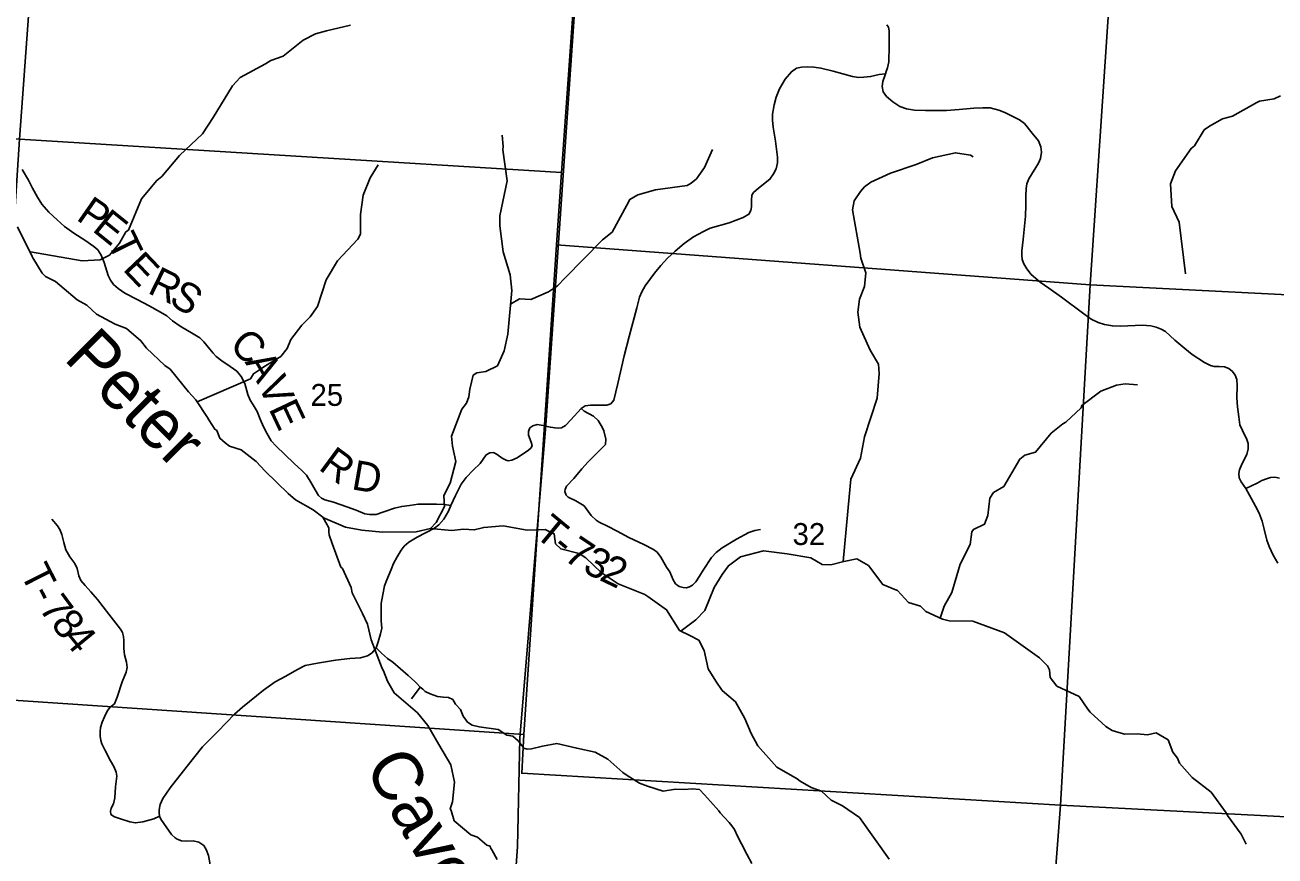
# Model space of a CAD drawing. Extents: x 1878108 to 2183446, y 146837 to 508383.
# Drawn here: x 2005354 to 2017962, y 250622 to 259002 of the extents above; entities that cross this region are included whole.
import ezdxf

# ---------------------------------------------------------------- set-up
doc = ezdxf.new("R2010")
doc.units = 0
for name, color, linetype in [('GM_X_County_Road', 7, 'Continuous'), ('GM_X_County_Road_Text', 7, 'Continuous'), ('GM_X_Minor_River', 7, 'Continuous'), ('GM_X_Minor_River_Text', 7, 'Continuous'), ('GM_X_Section', 7, 'Continuous'), ('GM_X_Section_Text', 7, 'Continuous'), ('GM_X_Township', 7, 'Continuous'), ('GM_X_Township_Road', 7, 'Continuous'), ('GM_X_Township_Road_Text', 7, 'Continuous'), ('GM_X_Township_ROW', 7, 'Continuous')]:
    doc.layers.add(name, color=color, linetype=linetype)

msp = doc.modelspace()

# ---------------------------------------------------------------- linework, layer by layer
at = {"layer": 'GM_X_County_Road'}
for points in [[(2014033, 258508), (2014033, 258508), (2014041, 258532), (2014054, 258570), (2014067, 258631), (2014072, 258790), (2014072, 258943), (2014063, 258981), (2014047, 259004)], [(2010621, 254954), (2010653, 254946), (2010700, 254938), (2010737, 254937), (2010767, 254940), (2010806, 254962), (2010860, 255021), (2010963, 255134), (2011003, 255160), (2011057, 255167), (2011159, 255168), (2011224, 255169), (2011263, 255182), (2011293, 255220), (2011333, 255385), (2011397, 255666), (2011447, 255860), (2011524, 256149), (2011552, 256257), (2011575, 256310), (2011611, 256372), (2011705, 256500), (2011766, 256575), (2011836, 256650), (2011913, 256721), (2012002, 256798), (2012097, 256864), (2012198, 256918), (2012266, 256954), (2012456, 257006), (2012598, 257060), (2012656, 257094), (2012676, 257130), (2012682, 257168), (2012682, 257235), (2012686, 257285), (2012702, 257312), (2012751, 257357), (2012867, 257446), (2012905, 257502), (2012930, 257550), (2012944, 257611), (2012944, 257668), (2012924, 257830), (2012899, 257973), (2012894, 258043), (2012895, 258101), (2012912, 258195), (2012929, 258273), (2012964, 258358), (2013020, 258454), (2013084, 258530), (2013137, 258565), (2013187, 258578), (2013251, 258579), (2013309, 258577), (2013382, 258567), (2013506, 258536), (2013702, 258482), (2013760, 258473), (2013814, 258474), (2013883, 258481), (2013971, 258503), (2014033, 258508)], [(2017668, 254328), (2017620, 254395), (2017602, 254434), (2017597, 254478), (2017603, 254515), (2017626, 254573), (2017678, 254671), (2017692, 254727), (2017691, 254783), (2017679, 254823), (2017634, 254912), (2017609, 254971), (2017596, 255049), (2017584, 255152), (2017577, 255243), (2017580, 255367), (2017577, 255426), (2017560, 255472), (2017534, 255507), (2017497, 255537), (2017454, 255554), (2017399, 255557), (2017349, 255559), (2017310, 255568), (2017252, 255600), (2017127, 255680), (2017051, 255738), (2016952, 255825), (2016858, 255910), (2016814, 255935), (2016764, 255955), (2016710, 255967), (2016622, 255974), (2016407, 255966), (2016322, 255967), (2016244, 255980), (2016180, 256001), (2016108, 256036), (2016035, 256088), (2015810, 256256), (2015680, 256347), (2015593, 256407), (2015504, 256485), (2015459, 256544), (2015429, 256594), (2015411, 256638), (2015407, 256682), (2015409, 256726), (2015421, 256839), (2015446, 257075), (2015449, 257186), (2015448, 257277), (2015451, 257353), (2015460, 257401), (2015479, 257451), (2015575, 257608), (2015596, 257657), (2015607, 257718), (2015601, 257774), (2015576, 257832), (2015513, 257910), (2015437, 258007), (2015386, 258044), (2015237, 258118), (2015176, 258142), (2015088, 258165), (2015015, 258168), (2014925, 258164), (2014775, 258149), (2014650, 258140), (2014437, 258141), (2014327, 258143), (2014246, 258157), (2014177, 258181), (2014106, 258227), (2014044, 258281), (2014010, 258326), (2013999, 258380), (2014007, 258431), (2014033, 258508)], [(2005325, 257546), (2005389, 257437), (2005431, 257357), (2005480, 257264), (2005524, 257196), (2005595, 257115), (2005677, 257036), (2005753, 256970), (2005848, 256904), (2005956, 256831), (2006049, 256768), (2006089, 256733), (2006124, 256682), (2006153, 256607), (2006192, 256475), (2006216, 256428), (2006248, 256385), (2006294, 256344), (2006362, 256299), (2006486, 256233), (2006608, 256170), (2006721, 256107), (2006784, 256068), (2006842, 256017), (2006919, 255966), (2007050, 255887), (2007119, 255846), (2007158, 255807), (2007218, 255733), (2007251, 255692), (2007284, 255658), (2007338, 255614), (2007423, 255557), (2007490, 255511), (2007534, 255457), (2007571, 255387), (2007603, 255276), (2007626, 255218), (2007657, 255170), (2007695, 255104), (2007726, 255028), (2007760, 254950), (2007792, 254885), (2007837, 254810), (2007887, 254756), (2007974, 254672), (2008069, 254580), (2008145, 254511), (2008193, 254461), (2008242, 254386), (2008281, 254314), (2008316, 254257), (2008344, 254232), (2008377, 254214), (2008466, 254189), (2008601, 254143), (2008694, 254109), (2008782, 254073), (2008830, 254064), (2008897, 254067), (2008965, 254089), (2009080, 254130), (2009154, 254148), (2009231, 254157), (2009321, 254169), (2009411, 254171), (2009505, 254171), (2009585, 254166), (2009650, 254155)], [(2007227, 250496), (2007205, 250628), (2007182, 250688), (2007157, 250728), (2007108, 250760), (2007050, 250776), (2006979, 250773), (2006933, 250776), (2006890, 250793), (2006870, 250805), (2006833, 250840), (2006754, 250949), (2006724, 250993), (2006712, 251024), (2006706, 251060), (2006708, 251088), (2006716, 251142), (2006743, 251201), (2006818, 251308), (2006991, 251527), (2007144, 251722), (2007300, 251878), (2007466, 252052), (2007547, 252124), (2007761, 252294), (2007879, 252377), (2007986, 252435), (2008096, 252501), (2008180, 252544), (2008305, 252566), (2008487, 252597), (2008629, 252614), (2008739, 252622), (2008808, 252640), (2008856, 252672), (2008896, 252720), (2008915, 252780), (2008940, 252864), (2008952, 252918), (2008948, 252995), (2008945, 253081), (2008948, 253169), (2008964, 253258), (2008981, 253345), (2009004, 253407), (2009046, 253512), (2009071, 253570), (2009107, 253639), (2009149, 253705), (2009180, 253747), (2009225, 253788), (2009311, 253837), (2009485, 253929), (2009528, 253962), (2009578, 254020), (2009626, 254098), (2009650, 254155), (2009695, 254258), (2009752, 254371), (2009805, 254438), (2009873, 254512), (2009946, 254581), (2010004, 254666), (2010041, 254686), (2010080, 254690), (2010118, 254669), (2010168, 254635), (2010207, 254615), (2010229, 254607), (2010264, 254615), (2010317, 254638), (2010432, 254713), (2010458, 254739), (2010468, 254763), (2010461, 254794), (2010432, 254866), (2010434, 254904), (2010447, 254938), (2010476, 254961), (2010520, 254973), (2010600, 254960), (2010608, 254958), (2010621, 254954)], [(2017668, 254328), (2017781, 254383), (2017828, 254409), (2017875, 254426), (2017918, 254438), (2017960, 254442), (2018009, 254432)], [(2017991, 253576), (2017943, 253655), (2017904, 253743), (2017881, 253808), (2017853, 253918), (2017831, 253997), (2017802, 254079), (2017766, 254151), (2017704, 254262), (2017668, 254328)]]:
    msp.add_lwpolyline(points, dxfattribs=at)
at = {"layer": 'GM_X_Minor_River'}
for points in [[(2005409, 256715), (2005932, 256625), (2006114, 256633), (2006205, 256680), (2006309, 256801), (2006372, 256915), (2006397, 256933), (2006530, 257249), (2006683, 257435), (2006734, 257473), (2006912, 257684), (2007146, 257905), (2007251, 258070), (2007446, 258387), (2007523, 258471), (2007779, 258611), (2007833, 258643), (2007958, 258687), (2008159, 258847), (2008285, 258914), (2008395, 258944), (2008637, 258999)], [(2018019, 258286), (2017954, 258256), (2017806, 258234), (2017778, 258221), (2017532, 258081), (2017433, 258054), (2017303, 257982), (2017248, 257943), (2017150, 257782), (2017115, 257757), (2016958, 257532), (2016909, 257399), (2016922, 257170), (2016997, 257013), (2017058, 256491)], [(2008359, 254037), (2008587, 253937), (2008752, 253908), (2008959, 253887), (2009300, 253892), (2009443, 253926), (2009503, 253984), (2009585, 254148), (2009577, 254258), (2009642, 254381), (2009699, 254601), (2009666, 254755), (2009657, 254857), (2009759, 255127), (2009808, 255187), (2009830, 255253), (2009841, 255329), (2009875, 255472), (2009912, 255495), (2010002, 255506), (2010121, 255566), (2010186, 255715), (2010223, 255884), (2010264, 256324), (2010249, 256483), (2010176, 256714), (2010142, 256977), (2010145, 257076), (2010216, 257430), (2010175, 257744), (2010176, 257776), (2010166, 257891)], [(2010251, 256186), (2010341, 256239), (2010455, 256234), (2010633, 256310), (2010726, 256373), (2010803, 256451), (2011178, 256836), (2011276, 256911), (2011426, 257185), (2011455, 257242), (2011535, 257290), (2011712, 257340), (2012032, 257382), (2012073, 257407), (2012126, 257449), (2012209, 257563), (2012289, 257745)], [(2013608, 253591), (2013668, 254244), (2013685, 254422), (2013781, 254635), (2013820, 254849), (2013951, 255240), (2013969, 255488), (2013964, 255582), (2013878, 255723), (2013775, 255955), (2013756, 256106), (2013770, 256236), (2013820, 256365), (2013836, 256502), (2013784, 256650), (2013778, 256701), (2013701, 257138), (2013718, 257230), (2013781, 257322), (2013822, 257371), (2013887, 257417), (2014084, 257509), (2014344, 257595), (2014508, 257662), (2014739, 257713), (2014892, 257688), (2014917, 257671)], [(2008915, 257592), (2008835, 257460), (2008766, 257286), (2008738, 257092), (2008738, 256894), (2008711, 256841), (2008507, 256625), (2008393, 256432), (2008303, 256162), (2008232, 256060), (2008146, 255975), (2008036, 255830), (2007997, 255739), (2007935, 255660), (2007764, 255554), (2007739, 255538), (2007658, 255485), (2007628, 255432), (2007091, 255201)], [(2005278, 256965), (2005428, 256667), (2005432, 256653), (2005528, 256498), (2005560, 256466), (2005662, 256416), (2005881, 256230), (2005977, 256176), (2006077, 256086), (2006263, 255986), (2006379, 255942), (2006524, 255818), (2006578, 255742), (2006764, 255568), (2006820, 255530), (2007002, 255304), (2007076, 255223), (2007194, 255045), (2007208, 255021), (2007268, 254925), (2007290, 254913), (2007318, 254835), (2007374, 254787), (2007418, 254754), (2007536, 254717), (2007687, 254601), (2007775, 254504), (2008007, 254276), (2008083, 254212), (2008261, 254112), (2008359, 254038), (2008419, 253930), (2008419, 253886), (2008423, 253862), (2008453, 253773), (2008539, 253534)], [(2014585, 253019), (2014626, 253143), (2014704, 253280), (2014787, 253565), (2014887, 253762), (2014904, 253890), (2014921, 253915), (2015032, 253968), (2015065, 254055), (2015086, 254231), (2015124, 254286), (2015228, 254349), (2015390, 254624), (2015439, 254663), (2015547, 254693), (2015703, 254885), (2015823, 254979), (2015852, 254996), (2016006, 255142), (2016015, 255166), (2016205, 255310), (2016362, 255371), (2016452, 255384), (2016574, 255372)], [(2009440, 253925), (2009658, 253905), (2009778, 253919), (2009886, 253910), (2009982, 253935), (2010178, 253950), (2010420, 253909), (2010600, 253915), (2010693, 253870), (2010704, 253771), (2010758, 253719), (2010942, 253673), (2011011, 253629), (2011166, 253482), (2011338, 253368), (2011606, 253259), (2011635, 253238), (2011825, 253106), (2011956, 252897), (2012061, 252845), (2012149, 252797), (2012206, 252694), (2012246, 252509), (2012322, 252386), (2012387, 252292), (2012521, 252175), (2012616, 252008), (2012678, 251859), (2012746, 251733), (2012939, 251518), (2013143, 251399), (2013172, 251376), (2013284, 251314), (2013388, 251277), (2013485, 251184), (2013601, 251128), (2013772, 251010), (2014072, 250589)], [(2011972, 252892), (2012119, 253004), (2012212, 253097), (2012305, 253331), (2012387, 253461), (2012449, 253549), (2012572, 253639), (2012803, 253698), (2013040, 253668), (2013282, 253629), (2013396, 253561), (2013481, 253558), (2013612, 253592), (2013745, 253618), (2013862, 253550), (2014006, 253361), (2014126, 253309), (2014156, 253298), (2014264, 253178), (2014387, 253140), (2014439, 253086), (2014608, 253009), (2014674, 252995), (2014915, 252989), (2015233, 252872), (2015586, 252621), (2015666, 252538), (2015687, 252501), (2015696, 252421), (2015763, 252336), (2015986, 252229), (2016074, 252102), (2016097, 252073), (2016256, 251927), (2016321, 251889), (2016443, 251851), (2016571, 251855), (2016677, 251844), (2016763, 251863), (2016883, 251793), (2016933, 251669), (2016977, 251610), (2016999, 251559), (2017127, 251412), (2017318, 251266), (2017471, 251058), (2017484, 251032), (2017622, 250843), (2017670, 250743)], [(2008539, 253534), (2008555, 253521), (2008645, 253328), (2008653, 253276), (2008757, 253067), (2008809, 252961), (2008847, 252801), (2008957, 252514), (2008971, 252488), (2009009, 252386), (2009077, 252267), (2009313, 252065), (2009417, 251937), (2009529, 251748), (2009649, 251542), (2009685, 251367), (2009665, 251167), (2009643, 251098), (2009651, 251080), (2009683, 250978), (2009851, 250836), (2009917, 250812), (2010013, 250732), (2010045, 250722), (2010049, 250704), (2010063, 250684), (2010115, 250586)]]:
    msp.add_lwpolyline(points, dxfattribs=at)
at = {"layer": 'GM_X_Section'}
for points in [[(2000305, 263802), (2005704, 263417), (2005300, 257851), (1999934, 258166)], [(2005704, 263417), (2011154, 263019), (2011090, 262076), (2010764, 257513), (2005300, 257851)], [(2011090, 262076), (2016468, 261780), (2016374, 260485), (2016099, 256382), (2010715, 256786), (2010764, 257513)], [(2019234, 260342), (2018956, 256236), (2016099, 256382), (2016374, 260485)], [(2005300, 257851), (2010764, 257513), (2010715, 256786), (2010387, 251846), (2004931, 252213)], [(2010715, 256786), (2016099, 256382), (2015798, 251134), (2010364, 251456), (2010387, 251846)], [(2018956, 256236), (2021428, 256117), (2021376, 255152), (2021283, 252989), (2021200, 250855), (2015798, 251134), (2016099, 256382)], [(2015798, 251134), (2021200, 250855), (2020937, 245497), (2015391, 245807)]]:
    msp.add_lwpolyline(points, close=True, dxfattribs=at)
at = {"layer": 'GM_X_Township'}
for points in [[(2004300, 278840), (2009628, 278502), (2010382, 278455), (2012135, 278344), (2012117, 278083), (2011913, 274387), (2011747, 271387), (2011269, 264406), (2011141, 262669), (2010609, 254968), (2010345, 251810), (2010321, 250716), (2010093, 247533), (2010103, 247448), (2010061, 246956), (2010065, 246858), (2010027, 246281), (2005876, 246607), (2004152, 246687)], [(2009980, 246018), (2010027, 246281), (2010065, 246858), (2010061, 246956), (2010103, 247448), (2010093, 247533), (2010321, 250716), (2010345, 251810), (2010609, 254968), (2011141, 262669), (2011269, 264406), (2011747, 271387)]]:
    msp.add_lwpolyline(points, dxfattribs=at)
at = {"layer": 'GM_X_Township_Road'}
for points in [[(2010963, 255134), (2010995, 255108), (2011088, 255057), (2011136, 255014), (2011176, 254946), (2011193, 254910), (2011211, 254824), (2011208, 254773), (2011126, 254689), (2011033, 254596), (2010971, 254527), (2010890, 254430), (2010817, 254351), (2010803, 254317), (2010800, 254296), (2010811, 254260), (2010834, 254242), (2010910, 254203), (2010994, 254152), (2011065, 254056), (2011116, 254008), (2011147, 253988), (2011230, 253948), (2011326, 253899), (2011444, 253835), (2011596, 253763), (2011695, 253714), (2011730, 253686), (2011767, 253635), (2011826, 253533), (2011857, 253486), (2011891, 253406), (2011915, 253368), (2011952, 253340), (2011991, 253330), (2012025, 253326), (2012056, 253335), (2012086, 253352), (2012119, 253386), (2012158, 253444), (2012193, 253506), (2012277, 253632), (2012325, 253681), (2012385, 253728), (2012529, 253816), (2012656, 253883), (2012717, 253905), (2012772, 253915)], [(2006712, 251024), (2006652, 250998), (2006542, 250966), (2006468, 250956), (2006412, 250967), (2006309, 251001), (2006258, 251017), (2006221, 251041), (2006216, 251074), (2006224, 251106), (2006247, 251149), (2006259, 251208), (2006267, 251318), (2006279, 251427), (2006275, 251466), (2006249, 251524), (2006215, 251582), (2006159, 251694), (2006130, 251753), (2006119, 251788), (2006113, 251830), (2006111, 251878), (2006117, 251918), (2006132, 251972), (2006155, 252025), (2006182, 252084), (2006209, 252118), (2006257, 252158), (2006283, 252224), (2006335, 252377), (2006375, 252477), (2006386, 252522), (2006377, 252577), (2006359, 252650), (2006351, 252714), (2006352, 252795), (2006349, 252836), (2006337, 252875), (2006316, 252911), (2006199, 253062), (2006086, 253208), (2006019, 253286), (2005961, 253350), (2005918, 253401), (2005898, 253446), (2005879, 253520), (2005856, 253571), (2005807, 253639), (2005767, 253710), (2005745, 253783), (2005725, 253863), (2005707, 253916), (2005683, 253953), (2005624, 254018)], [(2008896, 252720), (2008951, 252669), (2009009, 252615), (2009063, 252575), (2009218, 252442), (2009285, 252381), (2009302, 252364)], [(2012367, 251059), (2012406, 251013), (2012455, 250960), (2012485, 250926), (2012509, 250890), (2012542, 250821), (2012582, 250744), (2012635, 250642), (2012685, 250546)]]:
    msp.add_lwpolyline(points, dxfattribs=at)
at = {"layer": 'GM_X_Township_ROW'}
for points in [[(2009252, 252207), (2009340, 252325)], [(2009302, 252364), (2009340, 252325), (2009366, 252305), (2009390, 252282), (2009442, 252258), (2009514, 252231), (2009574, 252225), (2009625, 252220), (2009668, 252201), (2009697, 252154), (2009746, 252101), (2009774, 252031), (2009818, 251970), (2009864, 251940), (2009936, 251925), (2010127, 251899), (2010215, 251841), (2010275, 251830), (2010328, 251785), (2010344, 251764), (2010386, 251711), (2010420, 251701), (2010463, 251704), (2010573, 251728), (2010718, 251755), (2010919, 251708), (2011104, 251670), (2011232, 251599), (2011383, 251464), (2011428, 251435)], [(2011428, 251435), (2011551, 251355), (2011634, 251327), (2011790, 251275), (2011916, 251296), (2012002, 251294), (2012087, 251298), (2012157, 251294), (2012208, 251240), (2012267, 251172), (2012351, 251078), (2012367, 251059)]]:
    msp.add_lwpolyline(points, dxfattribs=at)

# ---------------------------------------------------------------- texts
at = {"layer": 'GM_X_County_Road_Text'}
for s, rotation, p in [('P', 325.1713, (2005860, 257044)), ('E', 321.1909, (2006022, 256931)), ('T', 296.2833, (2006175, 256817)), ('E', 313.6506, (2006331, 256535)), ('R', 333.9571, (2006579, 256305)), ('S', 327.4328, (2006793, 256201)), ('C', 316.681, (2007402, 255754)), ('A', 300.7376, (2007568, 255602)), ('V', 293.5743, (2007698, 255384)), ('E', 295.2704, (2007808, 255134)), ('R', 323.5973, (2008304, 254526)), ('D', 350.1175, (2008638, 254322))]:
    msp.add_text(s, height=300, rotation=rotation, dxfattribs=at).set_placement(p)
at = {"layer": 'GM_X_Minor_River_Text'}
for s, rotation, p in [('Peter', 314.9952, (2005734, 255633)), ('Cave', 299.9967, (2008771, 251524))]:
    msp.add_text(s, height=500.1, rotation=rotation, dxfattribs=at).set_placement(p)
at = {"layer": 'GM_X_Section_Text'}
for s, p in [('25', (2008234, 255161)), ('32', (2013096, 253758))]:
    msp.add_text(s, height=221, rotation=0, dxfattribs=at).set_placement(p)
at = {"layer": 'GM_X_Township_Road_Text'}
for s, rotation, p in [('T', 320.4584, (2010480, 253857)), ('-', 320.646, (2010654, 253714)), ('7', 326.1617, (2010775, 253617)), ('3', 333.966, (2010967, 253492)), ('T', 296.6369, (2005300, 253476)), ('2', 334.5648, (2011136, 253409)), ('-', 297.4903, (2005402, 253271)), ('7', 306.4206, (2005486, 253118)), ('8', 309.3317, (2005606, 252957)), ('4', 309.3128, (2005723, 252814))]:
    msp.add_text(s, height=300, rotation=rotation, dxfattribs=at).set_placement(p)

doc.saveas('drawing.dxf')
